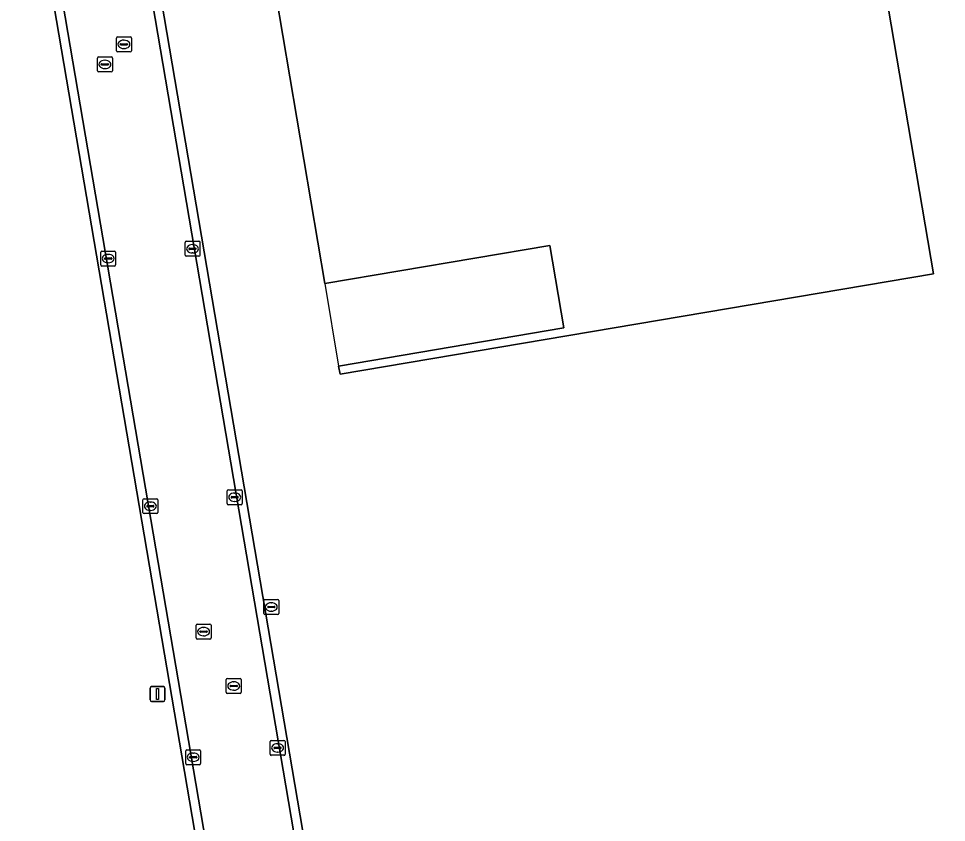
# Model space of a CAD drawing. Extents: x 154324 to 155744, y 382937 to 384188.
# Drawn here: x 154903.3 to 154965.6, y 383455.3 to 383509.3 of the extents above; entities that cross this region are included whole.
import ezdxf

# ---------------------------------------------------------------- set-up
doc = ezdxf.new("R2010")
doc.units = 0
for name, color, linetype in [('IMGEO_Brandkraan', 7, 'Continuous'), ('IMGEO_Erf', 7, 'Continuous'), ('IMGEO_Grasland_agrarisch', 7, 'Continuous'), ('IMGEO_Kolk', 7, 'Continuous'), ('IMGEO_Lichtmast', 7, 'Continuous'), ('IMGEO_Pand', 7, 'Continuous'), ('IMGEO_Pand_overbouw', 7, 'Continuous'), ('IMGEO_Rijbaan_lokaal_gesloten', 7, 'Continuous'), ('IMGEO_Rijbaan_lokaal_open', 7, 'Continuous'), ('IMGEO_Rioolput', 7, 'Continuous')]:
    doc.layers.add(name, color=color, linetype=linetype)

msp = doc.modelspace()

# ---------------------------------------------------------------- linework, layer by layer
at = {"layer": 'IMGEO_Brandkraan'}
for p, q in [((154919.734, 383469.38), (154919.734, 383470.232)), ((154919.809, 383470.306), (154920.661, 383470.306)), ((154919.993, 383469.8), (154919.993, 383469.812)), ((154920.431, 383469.763), (154920.033, 383469.763)), ((154920.036, 383469.849), (154920.434, 383469.849)), ((154920.222, 383470.086), (154920.247, 383470.086)), ((154920.477, 383469.812), (154920.477, 383469.8)), ((154920.735, 383470.232), (154920.735, 383469.38)), ((154920.661, 383469.306), (154919.809, 383469.306)), ((154920.245, 383469.526), (154920.22, 383469.526))]:
    msp.add_line(p, q, dxfattribs=at)
for points in [[(154919.734, 383469.38), (154919.734, 383470.232)], [(154919.809, 383470.306), (154920.661, 383470.306)], [(154920.735, 383470.232), (154920.735, 383469.38)], [(154920.661, 383469.306), (154919.809, 383469.306)]]:
    msp.add_lwpolyline(points, dxfattribs=at)
for centre, radius, start, end in [((154919.811, 383470.23), 0.0765, 91.55205, 178.44795), ((154919.811, 383470.23), 0.0765, 91.55205, 178.44795), ((154920.033, 383469.809), 0.0403, 85.87752, 175.75265), ((154920.03, 383469.799), 0.0366, 178.93798, 274.71019), ((154920.434, 383469.806), 0.043, 264.86636, 352.45326), ((154920.438, 383469.811), 0.0386, 1.73085, 96.63898), ((154920.659, 383470.23), 0.0765, 1.55205, 88.44795), ((154920.659, 383470.23), 0.0765, 1.55205, 88.44795), ((154919.811, 383469.382), 0.0765, 181.55205, 268.44795), ((154919.811, 383469.382), 0.0765, 181.55205, 268.44795), ((154920.659, 383469.382), 0.0765, 271.55205, 358.44795), ((154920.659, 383469.382), 0.0765, 271.55205, 358.44795)]:
    msp.add_arc(centre, radius, start, end, dxfattribs=at)
for centre, major_axis, ratio, start_param, end_param in [((154920.221, 383469.806), (-0.387, 0.002), 0.722429, 4.712389, 7.853982), ((154920.246, 383469.806), (-0.39, 0.002), 0.717154, 1.570796, 4.712389)]:
    msp.add_ellipse(centre, major_axis=major_axis, ratio=ratio, start_param=start_param, end_param=end_param, dxfattribs=at)
at = {"layer": 'IMGEO_Erf'}
msp.add_lwpolyline([(154957.636, 383205.007), (154955.126, 383219.621), (154933.063, 383349.385), (154931.446, 383358.867), (154880.326, 383658.587)], dxfattribs=at)
at = {"layer": 'IMGEO_Grasland_agrarisch'}
msp.add_lwpolyline([(154886.005, 383668.098), (154936.688, 383370.604), (154936.699, 383370.542), (154939.601, 383371.039), (154941.3, 383371.33), (154964.539, 383375.316), (154995.109, 383380.559), (154999.878, 383352.447)], dxfattribs=at)
msp.add_lwpolyline([(154964.694, 383492.169), (154924.851, 383485.44), (154924.759, 383485.982), (154939.875, 383488.538), (154938.938, 383494.079), (154923.822, 383491.524), (154912.559, 383558.136), (154942.463, 383563.229), (154950.858, 383513.939), (154960.716, 383515.618)], close=True, dxfattribs=at)
at = {"layer": 'IMGEO_Kolk'}
for p, q in [((154914.448, 383493.425), (154914.448, 383494.277)), ((154914.523, 383494.351), (154915.375, 383494.351)), ((154914.936, 383494.131), (154914.961, 383494.131)), ((154915.449, 383494.277), (154915.449, 383493.425)), ((154908.781, 383492.767), (154908.781, 383493.619)), ((154908.856, 383493.693), (154909.708, 383493.693)), ((154909.269, 383493.473), (154909.294, 383493.473)), ((154909.782, 383493.619), (154909.782, 383492.767)), ((154914.707, 383493.845), (154914.707, 383493.857)), ((154915.145, 383493.808), (154914.747, 383493.808)), ((154914.75, 383493.894), (154915.148, 383493.894)), ((154914.959, 383493.571), (154914.934, 383493.571)), ((154915.191, 383493.857), (154915.191, 383493.845)), ((154909.04, 383493.187), (154909.04, 383493.199)), ((154909.478, 383493.15), (154909.08, 383493.15)), ((154909.083, 383493.236), (154909.481, 383493.236)), ((154909.292, 383492.913), (154909.267, 383492.913)), ((154909.524, 383493.199), (154909.524, 383493.187)), ((154915.375, 383493.351), (154914.523, 383493.351)), ((154909.708, 383492.693), (154908.856, 383492.693)), ((154917.28, 383476.748), (154917.28, 383477.6)), ((154917.355, 383477.674), (154918.207, 383477.674)), ((154917.582, 383477.217), (154917.98, 383477.217)), ((154917.768, 383477.454), (154917.793, 383477.454)), ((154918.281, 383477.6), (154918.281, 383476.748)), ((154911.616, 383476.146), (154911.616, 383476.998)), ((154911.691, 383477.072), (154912.543, 383477.072)), ((154911.875, 383476.566), (154911.875, 383476.578)), ((154911.918, 383476.615), (154912.316, 383476.615)), ((154912.104, 383476.852), (154912.129, 383476.852)), ((154912.359, 383476.578), (154912.359, 383476.566)), ((154912.617, 383476.998), (154912.617, 383476.146)), ((154918.207, 383476.674), (154917.355, 383476.674)), ((154917.539, 383477.168), (154917.539, 383477.18)), ((154917.977, 383477.131), (154917.579, 383477.131)), ((154917.791, 383476.894), (154917.766, 383476.894)), ((154918.023, 383477.18), (154918.023, 383477.168)), ((154912.543, 383476.072), (154911.691, 383476.072)), ((154912.313, 383476.529), (154911.915, 383476.529)), ((154912.127, 383476.292), (154912.102, 383476.292)), ((154920.157, 383459.923), (154920.157, 383460.775)), ((154920.232, 383460.849), (154921.084, 383460.849)), ((154920.459, 383460.392), (154920.857, 383460.392)), ((154920.645, 383460.629), (154920.67, 383460.629)), ((154921.158, 383460.775), (154921.158, 383459.923)), ((154914.49, 383459.294), (154914.49, 383460.146)), ((154914.565, 383460.22), (154915.417, 383460.22)), ((154914.792, 383459.763), (154915.19, 383459.763)), ((154914.978, 383460), (154915.003, 383460)), ((154915.491, 383460.146), (154915.491, 383459.294)), ((154921.084, 383459.849), (154920.232, 383459.849)), ((154920.416, 383460.343), (154920.416, 383460.355)), ((154920.854, 383460.306), (154920.456, 383460.306)), ((154920.668, 383460.069), (154920.643, 383460.069)), ((154920.9, 383460.355), (154920.9, 383460.343)), ((154915.417, 383459.22), (154914.565, 383459.22)), ((154914.749, 383459.714), (154914.749, 383459.726)), ((154915.187, 383459.677), (154914.789, 383459.677)), ((154915.001, 383459.44), (154914.976, 383459.44)), ((154915.233, 383459.726), (154915.233, 383459.714))]:
    msp.add_line(p, q, dxfattribs=at)
for points in [[(154914.448, 383493.425), (154914.448, 383494.277)], [(154914.523, 383494.351), (154915.375, 383494.351)], [(154915.449, 383494.277), (154915.449, 383493.425)], [(154908.781, 383492.767), (154908.781, 383493.619)], [(154908.856, 383493.693), (154909.708, 383493.693)], [(154909.782, 383493.619), (154909.782, 383492.767)], [(154915.375, 383493.351), (154914.523, 383493.351)], [(154909.708, 383492.693), (154908.856, 383492.693)], [(154917.28, 383476.748), (154917.28, 383477.6)], [(154917.355, 383477.674), (154918.207, 383477.674)], [(154918.281, 383477.6), (154918.281, 383476.748)], [(154911.616, 383476.146), (154911.616, 383476.998)], [(154911.691, 383477.072), (154912.543, 383477.072)], [(154912.617, 383476.998), (154912.617, 383476.146)], [(154918.207, 383476.674), (154917.355, 383476.674)], [(154912.543, 383476.072), (154911.691, 383476.072)], [(154920.157, 383459.923), (154920.157, 383460.775)], [(154920.232, 383460.849), (154921.084, 383460.849)], [(154921.158, 383460.775), (154921.158, 383459.923)], [(154914.49, 383459.294), (154914.49, 383460.146)], [(154914.565, 383460.22), (154915.417, 383460.22)], [(154915.491, 383460.146), (154915.491, 383459.294)], [(154921.084, 383459.849), (154920.232, 383459.849)], [(154915.417, 383459.22), (154914.565, 383459.22)]]:
    msp.add_lwpolyline(points, dxfattribs=at)
for centre, radius, start, end in [((154914.525, 383494.275), 0.0765, 91.55205, 178.44795), ((154914.525, 383494.275), 0.0765, 91.55205, 178.44795), ((154915.373, 383494.275), 0.0765, 1.55205, 88.44795), ((154915.373, 383494.275), 0.0765, 1.55205, 88.44795), ((154908.858, 383493.617), 0.0765, 91.55205, 178.44795), ((154908.858, 383493.617), 0.0765, 91.55205, 178.44795), ((154909.706, 383493.617), 0.0765, 1.55205, 88.44795), ((154909.706, 383493.617), 0.0765, 1.55205, 88.44795), ((154914.525, 383493.427), 0.0765, 181.55205, 268.44795), ((154914.525, 383493.427), 0.0765, 181.55205, 268.44795), ((154914.747, 383493.854), 0.0403, 85.87752, 175.75265), ((154914.744, 383493.844), 0.0366, 178.93798, 274.71019), ((154915.148, 383493.851), 0.043, 264.86636, 352.45326), ((154915.152, 383493.856), 0.0386, 1.73085, 96.63898), ((154915.373, 383493.427), 0.0765, 271.55205, 358.44795), ((154915.373, 383493.427), 0.0765, 271.55205, 358.44795), ((154909.08, 383493.196), 0.0403, 85.87752, 175.75265), ((154909.077, 383493.186), 0.0366, 178.93798, 274.71019), ((154909.481, 383493.193), 0.043, 264.86636, 352.45326), ((154909.485, 383493.198), 0.0386, 1.73085, 96.63898), ((154908.858, 383492.769), 0.0765, 181.55205, 268.44795), ((154908.858, 383492.769), 0.0765, 181.55205, 268.44795), ((154909.706, 383492.769), 0.0765, 271.55205, 358.44795), ((154909.706, 383492.769), 0.0765, 271.55205, 358.44795), ((154917.357, 383477.598), 0.0765, 91.55205, 178.44795), ((154917.357, 383477.598), 0.0765, 91.55205, 178.44795), ((154917.579, 383477.177), 0.0403, 85.87752, 175.75265), ((154917.984, 383477.179), 0.0386, 1.73085, 96.63898), ((154918.205, 383477.598), 0.0765, 1.55205, 88.44795), ((154918.205, 383477.598), 0.0765, 1.55205, 88.44795), ((154911.693, 383476.996), 0.0765, 91.55205, 178.44795), ((154911.693, 383476.996), 0.0765, 91.55205, 178.44795), ((154911.915, 383476.575), 0.0403, 85.87752, 175.75265), ((154912.32, 383476.577), 0.0386, 1.73085, 96.63898), ((154912.541, 383476.996), 0.0765, 1.55205, 88.44795), ((154912.541, 383476.996), 0.0765, 1.55205, 88.44795), ((154917.357, 383476.75), 0.0765, 181.55205, 268.44795), ((154917.357, 383476.75), 0.0765, 181.55205, 268.44795), ((154917.576, 383477.167), 0.0366, 178.93798, 274.71019), ((154917.98, 383477.174), 0.043, 264.86636, 352.45326), ((154918.205, 383476.75), 0.0765, 271.55205, 358.44795), ((154918.205, 383476.75), 0.0765, 271.55205, 358.44795), ((154911.693, 383476.148), 0.0765, 181.55205, 268.44795), ((154911.693, 383476.148), 0.0765, 181.55205, 268.44795), ((154911.912, 383476.565), 0.0366, 178.93798, 274.71019), ((154912.316, 383476.572), 0.043, 264.86636, 352.45326), ((154912.541, 383476.148), 0.0765, 271.55205, 358.44795), ((154912.541, 383476.148), 0.0765, 271.55205, 358.44795), ((154920.234, 383460.773), 0.0765, 91.55205, 178.44795), ((154920.234, 383460.773), 0.0765, 91.55205, 178.44795), ((154920.456, 383460.352), 0.0403, 85.87752, 175.75265), ((154920.861, 383460.354), 0.0386, 1.73085, 96.63898), ((154921.082, 383460.773), 0.0765, 1.55205, 88.44795), ((154921.082, 383460.773), 0.0765, 1.55205, 88.44795), ((154914.567, 383460.144), 0.0765, 91.55205, 178.44795), ((154914.567, 383460.144), 0.0765, 91.55205, 178.44795), ((154914.789, 383459.723), 0.0403, 85.87752, 175.75265), ((154915.194, 383459.725), 0.0386, 1.73085, 96.63898), ((154915.415, 383460.144), 0.0765, 1.55205, 88.44795), ((154915.415, 383460.144), 0.0765, 1.55205, 88.44795), ((154920.234, 383459.925), 0.0765, 181.55205, 268.44795), ((154920.234, 383459.925), 0.0765, 181.55205, 268.44795), ((154920.453, 383460.342), 0.0366, 178.93798, 274.71019), ((154920.857, 383460.349), 0.043, 264.86636, 352.45326), ((154921.082, 383459.925), 0.0765, 271.55205, 358.44795), ((154921.082, 383459.925), 0.0765, 271.55205, 358.44795), ((154914.567, 383459.296), 0.0765, 181.55205, 268.44795), ((154914.567, 383459.296), 0.0765, 181.55205, 268.44795), ((154914.786, 383459.713), 0.0366, 178.93798, 274.71019), ((154915.19, 383459.72), 0.043, 264.86636, 352.45326), ((154915.415, 383459.296), 0.0765, 271.55205, 358.44795), ((154915.415, 383459.296), 0.0765, 271.55205, 358.44795)]:
    msp.add_arc(centre, radius, start, end, dxfattribs=at)
for centre, major_axis, ratio, start_param, end_param in [((154914.935, 383493.851), (-0.387, 0.002), 0.722429, 4.712389, 7.853982), ((154914.96, 383493.851), (-0.39, 0.002), 0.717154, 1.570796, 4.712389), ((154909.268, 383493.193), (-0.387, 0.002), 0.722429, 4.712389, 7.853982), ((154909.293, 383493.193), (-0.39, 0.002), 0.717154, 1.570796, 4.712389), ((154917.767, 383477.174), (-0.387, 0.002), 0.722429, 4.712389, 7.853982), ((154917.792, 383477.174), (-0.39, 0.002), 0.717154, 1.570796, 4.712389), ((154912.103, 383476.572), (-0.387, 0.002), 0.722429, 4.712389, 7.853982), ((154912.128, 383476.572), (-0.39, 0.002), 0.717154, 1.570796, 4.712389), ((154920.644, 383460.349), (-0.387, 0.002), 0.722429, 4.712389, 7.853982), ((154920.669, 383460.349), (-0.39, 0.002), 0.717154, 1.570796, 4.712389), ((154914.977, 383459.72), (-0.387, 0.002), 0.722429, 4.712389, 7.853982), ((154915.002, 383459.72), (-0.39, 0.002), 0.717154, 1.570796, 4.712389)]:
    msp.add_ellipse(centre, major_axis=major_axis, ratio=ratio, start_param=start_param, end_param=end_param, dxfattribs=at)
at = {"layer": 'IMGEO_Lichtmast'}
for p, q in [((154912.103, 383463.565), (154912.103, 383464.365)), ((154912.103, 383464.365), (154912.103, 383463.565)), ((154912.203, 383464.465), (154912.993, 383464.465)), ((154912.993, 383464.465), (154912.203, 383464.465)), ((154913.093, 383464.365), (154913.093, 383463.565)), ((154913.093, 383463.565), (154913.093, 383464.365)), ((154912.993, 383463.465), (154912.203, 383463.465)), ((154912.203, 383463.465), (154912.993, 383463.465))]:
    msp.add_line(p, q, dxfattribs=at)
msp.add_lwpolyline([(154912.523, 383464.34), (154912.673, 383464.34), (154912.673, 383463.59), (154912.523, 383463.59), (154912.523, 383464.34)], dxfattribs=at)
for centre, start, end in [((154912.203, 383464.365), 90, 180), ((154912.203, 383464.365), 90, 180), ((154912.993, 383464.365), 0, 90), ((154912.993, 383464.365), 360, 90), ((154912.203, 383463.565), 180, 270), ((154912.203, 383463.565), 180, 270), ((154912.993, 383463.565), 270, 0), ((154912.993, 383463.565), 270, 0)]:
    msp.add_arc(centre, 0.1, start, end, dxfattribs=at)
at = {"layer": 'IMGEO_Pand'}
msp.add_lwpolyline([(154942.463, 383563.229), (154912.559, 383558.136), (154923.822, 383491.524), (154938.938, 383494.079), (154939.875, 383488.538), (154924.759, 383485.982), (154924.851, 383485.44), (154964.694, 383492.169), (154960.716, 383515.618), (154950.858, 383513.939)], close=True, dxfattribs=at)
at = {"layer": 'IMGEO_Pand_overbouw'}
msp.add_lwpolyline([(154924.759, 383485.982), (154939.875, 383488.538), (154938.938, 383494.079), (154923.822, 383491.524)], close=True, dxfattribs=at)
at = {"layer": 'IMGEO_Rijbaan_lokaal_gesloten'}
for points in [[(154854.425, 383814.31), (154854.653, 383812.991), (154854.813, 383812.024), (154858.483, 383790.497), (154869.559, 383725.258), (154869.596, 383725.133), (154932.04, 383358.964), (154933.662, 383349.45), (154956.051, 383217.962), (154957.681, 383208.024), (154958.22, 383204.737)], [(154961.836, 383219.4), (154937.891, 383359.922), (154875.734, 383724.688)]]:
    msp.add_lwpolyline(points, dxfattribs=at)
at = {"layer": 'IMGEO_Rijbaan_lokaal_open'}
for points in [[(154859.21, 383821.776), (154860.592, 383813.666), (154872.994, 383740.868), (154875.261, 383727.607), (154875.734, 383724.688), (154937.891, 383359.922), (154938.491, 383360.02), (154937.698, 383364.674), (154936.71, 383370.477), (154936.699, 383370.542), (154936.688, 383370.604), (154886.005, 383668.098)], [(154853.936, 383813.593), (154856.176, 383800.396), (154857.871, 383790.412), (154868.954, 383725.158), (154878.393, 383669.904), (154880.297, 383658.755), (154880.326, 383658.587), (154931.446, 383358.867), (154932.04, 383358.964), (154869.596, 383725.133), (154869.559, 383725.258), (154858.483, 383790.497), (154854.813, 383812.024), (154854.653, 383812.991), (154854.425, 383814.31)]]:
    msp.add_lwpolyline(points, dxfattribs=at)
at = {"layer": 'IMGEO_Rioolput'}
for p, q in [((154909.841, 383507.146), (154909.841, 383507.998)), ((154909.916, 383508.072), (154910.768, 383508.072)), ((154910.329, 383507.852), (154910.354, 383507.852)), ((154910.842, 383507.998), (154910.842, 383507.146)), ((154910.1, 383507.566), (154910.1, 383507.578)), ((154910.538, 383507.529), (154910.14, 383507.529)), ((154910.143, 383507.615), (154910.541, 383507.615)), ((154910.352, 383507.292), (154910.327, 383507.292)), ((154910.584, 383507.578), (154910.584, 383507.566)), ((154908.564, 383505.801), (154908.564, 383506.653)), ((154908.639, 383506.727), (154909.491, 383506.727)), ((154909.052, 383506.507), (154909.077, 383506.507)), ((154909.565, 383506.653), (154909.565, 383505.801)), ((154910.768, 383507.072), (154909.916, 383507.072)), ((154908.823, 383506.221), (154908.823, 383506.233)), ((154909.261, 383506.184), (154908.863, 383506.184)), ((154908.866, 383506.27), (154909.264, 383506.27)), ((154909.075, 383505.947), (154909.05, 383505.947)), ((154909.307, 383506.233), (154909.307, 383506.221)), ((154909.491, 383505.727), (154908.639, 383505.727)), ((154915.189, 383467.725), (154915.189, 383468.577)), ((154915.264, 383468.651), (154916.116, 383468.651)), ((154916.19, 383468.577), (154916.19, 383467.725)), ((154915.448, 383468.145), (154915.448, 383468.157)), ((154915.886, 383468.108), (154915.488, 383468.108)), ((154915.491, 383468.194), (154915.889, 383468.194)), ((154915.7, 383467.871), (154915.675, 383467.871)), ((154915.677, 383468.431), (154915.702, 383468.431)), ((154915.932, 383468.157), (154915.932, 383468.145)), ((154916.116, 383467.651), (154915.264, 383467.651)), ((154917.216, 383464.078), (154917.216, 383464.93)), ((154917.291, 383465.004), (154918.143, 383465.004)), ((154917.704, 383464.784), (154917.729, 383464.784)), ((154918.217, 383464.93), (154918.217, 383464.078)), ((154917.475, 383464.498), (154917.475, 383464.51)), ((154917.913, 383464.461), (154917.515, 383464.461)), ((154917.518, 383464.547), (154917.916, 383464.547)), ((154917.727, 383464.224), (154917.702, 383464.224)), ((154917.959, 383464.51), (154917.959, 383464.498)), ((154918.143, 383464.004), (154917.291, 383464.004))]:
    msp.add_line(p, q, dxfattribs=at)
for points in [[(154909.841, 383507.146), (154909.841, 383507.998)], [(154909.916, 383508.072), (154910.768, 383508.072)], [(154910.842, 383507.998), (154910.842, 383507.146)], [(154908.564, 383505.801), (154908.564, 383506.653)], [(154908.639, 383506.727), (154909.491, 383506.727)], [(154909.565, 383506.653), (154909.565, 383505.801)], [(154910.768, 383507.072), (154909.916, 383507.072)], [(154909.491, 383505.727), (154908.639, 383505.727)], [(154915.189, 383467.725), (154915.189, 383468.577)], [(154915.264, 383468.651), (154916.116, 383468.651)], [(154916.19, 383468.577), (154916.19, 383467.725)], [(154916.116, 383467.651), (154915.264, 383467.651)], [(154917.216, 383464.078), (154917.216, 383464.93)], [(154917.291, 383465.004), (154918.143, 383465.004)], [(154918.217, 383464.93), (154918.217, 383464.078)], [(154918.143, 383464.004), (154917.291, 383464.004)]]:
    msp.add_lwpolyline(points, dxfattribs=at)
for centre, radius, start, end in [((154909.918, 383507.996), 0.0765, 91.55205, 178.44795), ((154909.918, 383507.996), 0.0765, 91.55205, 178.44795), ((154910.766, 383507.996), 0.0765, 1.55205, 88.44795), ((154910.766, 383507.996), 0.0765, 1.55205, 88.44795), ((154909.918, 383507.148), 0.0765, 181.55205, 268.44795), ((154909.918, 383507.148), 0.0765, 181.55205, 268.44795), ((154910.14, 383507.575), 0.0403, 85.87752, 175.75265), ((154910.137, 383507.565), 0.0366, 178.93798, 274.71019), ((154910.541, 383507.572), 0.043, 264.86636, 352.45326), ((154910.545, 383507.577), 0.0386, 1.73085, 96.63898), ((154910.766, 383507.148), 0.0765, 271.55205, 358.44795), ((154910.766, 383507.148), 0.0765, 271.55205, 358.44795), ((154908.641, 383506.651), 0.0765, 91.55205, 178.44795), ((154908.641, 383506.651), 0.0765, 91.55205, 178.44795), ((154909.489, 383506.651), 0.0765, 1.55205, 88.44795), ((154909.489, 383506.651), 0.0765, 1.55205, 88.44795), ((154908.863, 383506.23), 0.0403, 85.87752, 175.75265), ((154908.86, 383506.22), 0.0366, 178.93798, 274.71019), ((154909.264, 383506.227), 0.043, 264.86636, 352.45326), ((154909.268, 383506.232), 0.0386, 1.73085, 96.63898), ((154908.641, 383505.803), 0.0765, 181.55205, 268.44795), ((154908.641, 383505.803), 0.0765, 181.55205, 268.44795), ((154909.489, 383505.803), 0.0765, 271.55205, 358.44795), ((154909.489, 383505.803), 0.0765, 271.55205, 358.44795), ((154915.266, 383468.575), 0.0765, 91.55205, 178.44795), ((154915.266, 383468.575), 0.0765, 91.55205, 178.44795), ((154916.114, 383468.575), 0.0765, 1.55205, 88.44795), ((154916.114, 383468.575), 0.0765, 1.55205, 88.44795), ((154915.488, 383468.154), 0.0403, 85.87752, 175.75265), ((154915.485, 383468.144), 0.0366, 178.93798, 274.71019), ((154915.889, 383468.151), 0.043, 264.86636, 352.45326), ((154915.893, 383468.156), 0.0386, 1.73085, 96.63898), ((154915.266, 383467.727), 0.0765, 181.55205, 268.44795), ((154915.266, 383467.727), 0.0765, 181.55205, 268.44795), ((154916.114, 383467.727), 0.0765, 271.55205, 358.44795), ((154916.114, 383467.727), 0.0765, 271.55205, 358.44795), ((154917.293, 383464.928), 0.0765, 91.55205, 178.44795), ((154917.293, 383464.928), 0.0765, 91.55205, 178.44795), ((154918.141, 383464.928), 0.0765, 1.55205, 88.44795), ((154918.141, 383464.928), 0.0765, 1.55205, 88.44795), ((154917.515, 383464.507), 0.0403, 85.87752, 175.75265), ((154917.512, 383464.497), 0.0366, 178.93798, 274.71019), ((154917.916, 383464.504), 0.043, 264.86636, 352.45326), ((154917.92, 383464.509), 0.0386, 1.73085, 96.63898), ((154917.293, 383464.08), 0.0765, 181.55205, 268.44795), ((154917.293, 383464.08), 0.0765, 181.55205, 268.44795), ((154918.141, 383464.08), 0.0765, 271.55205, 358.44795), ((154918.141, 383464.08), 0.0765, 271.55205, 358.44795)]:
    msp.add_arc(centre, radius, start, end, dxfattribs=at)
for centre, major_axis, ratio, start_param, end_param in [((154910.328, 383507.572), (-0.387, 0.002), 0.722429, 4.712389, 7.853982), ((154910.353, 383507.572), (-0.39, 0.002), 0.717154, 1.570796, 4.712389), ((154909.051, 383506.227), (-0.387, 0.002), 0.722429, 4.712389, 7.853982), ((154909.076, 383506.227), (-0.39, 0.002), 0.717154, 1.570796, 4.712389), ((154915.676, 383468.151), (-0.387, 0.002), 0.722429, 4.712389, 7.853982), ((154915.701, 383468.151), (-0.39, 0.002), 0.717154, 1.570796, 4.712389), ((154917.703, 383464.504), (-0.387, 0.002), 0.722429, 4.712389, 7.853982), ((154917.728, 383464.504), (-0.39, 0.002), 0.717154, 1.570796, 4.712389)]:
    msp.add_ellipse(centre, major_axis=major_axis, ratio=ratio, start_param=start_param, end_param=end_param, dxfattribs=at)

doc.saveas('drawing.dxf')
